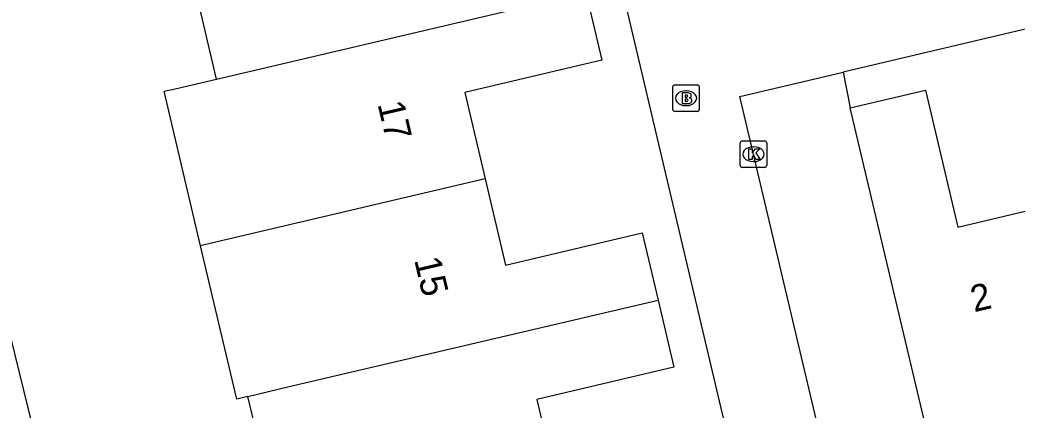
# Model space of a CAD drawing. Extents: x 158038 to 159242, y 380133 to 381214.
# Drawn here: x 158874.83 to 158912.45, y 380769.54 to 380784.26 of the extents above; entities that cross this region are included whole.
import ezdxf

# ---------------------------------------------------------------- set-up
doc = ezdxf.new("R2010")
doc.units = 0
for name, color, linetype in [('IMGEO_Brandkraan', 7, 'Continuous'), ('IMGEO_Groenvoorziening', 7, 'Continuous'), ('IMGEO_Kolk', 7, 'Continuous'), ('IMGEO_Pand', 7, 'Continuous'), ('IMGEO_Pand_nummerreeks', 7, 'Continuous'), ('IMGEO_Voetpad_open', 7, 'Continuous')]:
    doc.layers.add(name, color=color, linetype=linetype)

msp = doc.modelspace()

# ---------------------------------------------------------------- linework, layer by layer
at = {"layer": 'IMGEO_Brandkraan'}
for p, q in [((158899.459, 380780.879), (158899.459, 380781.731)), ((158899.534, 380781.805), (158900.386, 380781.805)), ((158899.947, 380781.585), (158899.972, 380781.585)), ((158900.46, 380781.731), (158900.46, 380780.879)), ((158899.97, 380781.025), (158899.945, 380781.025)), ((158900.386, 380780.805), (158899.534, 380780.805))]:
    msp.add_line(p, q, dxfattribs=at)
for points in [[(158899.459, 380780.879), (158899.459, 380781.731)], [(158899.534, 380781.805), (158900.386, 380781.805)], [(158900.46, 380781.731), (158900.46, 380780.879)], [(158899.807, 380781.505), (158899.807, 380781.105), (158900.02, 380781.105)], [(158900.038, 380781.505), (158899.807, 380781.505)], [(158899.986, 380781.424), (158899.932, 380781.424), (158899.932, 380781.348)], [(158899.932, 380781.348), (158899.985, 380781.348)], [(158899.994, 380781.272), (158899.932, 380781.272), (158899.932, 380781.191)], [(158899.932, 380781.191), (158899.994, 380781.191)], [(158900.386, 380780.805), (158899.534, 380780.805)]]:
    msp.add_lwpolyline(points, dxfattribs=at)
for centre, radius, start, end in [((158899.536, 380781.729), 0.0765, 91.552, 178.448), ((158899.536, 380781.729), 0.0765, 91.552, 178.448), ((158900.384, 380781.729), 0.0765, 1.552, 88.448), ((158900.384, 380781.729), 0.0765, 1.552, 88.448), ((158899.987, 380781.386), 0.0379, 267.8285, 90.9355), ((158899.995, 380781.231), 0.0404, 269.8759, 90.5077), ((158900.042, 380781.36), 0.145, 59.4692, 91.5367), ((158900.067, 380781.407), 0.0922, 285.5137, 58.1501), ((158900.072, 380781.215), 0.105, 301.3115, 78.989), ((158899.536, 380780.881), 0.0765, 181.552, 268.448), ((158899.536, 380780.881), 0.0765, 181.552, 268.448), ((158900.026, 380781.356), 0.251, 268.6676, 293.5347), ((158900.384, 380780.881), 0.0765, 271.552, 358.448), ((158900.384, 380780.881), 0.0765, 271.552, 358.448)]:
    msp.add_arc(centre, radius, start, end, dxfattribs=at)
for centre, major_axis, ratio, start_param, end_param in [((158899.946, 380781.305), (-0.387, 0.002), 0.722429, 4.712389, 7.853982), ((158899.971, 380781.305), (-0.39, 0.002), 0.717154, 1.570796, 4.712389)]:
    msp.add_ellipse(centre, major_axis=major_axis, ratio=ratio, start_param=start_param, end_param=end_param, dxfattribs=at)
at = {"layer": 'IMGEO_Groenvoorziening'}
msp.add_lwpolyline([(158905.885, 380782.294), (158906.156, 380780.939)], dxfattribs=at)
at = {"layer": 'IMGEO_Kolk'}
for p, q in [((158902.006, 380778.767), (158902.006, 380779.619)), ((158902.081, 380779.693), (158902.933, 380779.693)), ((158902.494, 380779.473), (158902.519, 380779.473)), ((158903.007, 380779.619), (158903.007, 380778.767)), ((158902.933, 380778.693), (158902.081, 380778.693)), ((158902.517, 380778.913), (158902.492, 380778.913))]:
    msp.add_line(p, q, dxfattribs=at)
for points in [[(158902.006, 380778.767), (158902.006, 380779.619)], [(158902.081, 380779.693), (158902.933, 380779.693)], [(158902.327, 380779.393), (158902.45, 380779.393), (158902.45, 380779.242), (158902.58, 380779.393), (158902.744, 380779.393), (158902.598, 380779.242), (158902.751, 380778.993), (158902.599, 380778.993), (158902.514, 380779.157), (158902.45, 380779.09), (158902.45, 380778.993), (158902.327, 380778.993), (158902.327, 380779.393)], [(158903.007, 380779.619), (158903.007, 380778.767)], [(158902.933, 380778.693), (158902.081, 380778.693)]]:
    msp.add_lwpolyline(points, dxfattribs=at)
for centre, start, end in [((158902.083, 380779.617), 91.552, 178.448), ((158902.083, 380779.617), 91.552, 178.448), ((158902.931, 380779.617), 1.552, 88.448), ((158902.931, 380779.617), 1.552, 88.448), ((158902.083, 380778.769), 181.552, 268.448), ((158902.083, 380778.769), 181.552, 268.448), ((158902.931, 380778.769), 271.552, 358.448), ((158902.931, 380778.769), 271.552, 358.448)]:
    msp.add_arc(centre, 0.0765, start, end, dxfattribs=at)
for centre, major_axis, ratio, start_param, end_param in [((158902.493, 380779.193), (-0.387, 0.002), 0.722429, 4.712389, 7.853982), ((158902.518, 380779.193), (-0.39, 0.002), 0.717154, 1.570796, 4.712389)]:
    msp.add_ellipse(centre, major_axis=major_axis, ratio=ratio, start_param=start_param, end_param=end_param, dxfattribs=at)
at = {"layer": 'IMGEO_Pand'}
for points in [[(158882.245, 380782.03), (158881.283, 380786.11), (158879.704, 380785.738), (158879.285, 380787.517)], [(158882.245, 380782.03), (158896.179, 380785.305)], [(158896.179, 380785.305), (158896.783, 380782.74), (158891.611, 380781.521), (158892.379, 380778.262)], [(158881.642, 380775.739), (158880.27, 380781.566), (158880.682, 380781.663), (158882.245, 380782.03)], [(158906.156, 380780.939), (158908.99, 380781.61), (158910.214, 380776.444), (158913.502, 380777.223)], [(158909.385, 380767.31), (158906.156, 380780.939)], [(158892.379, 380778.262), (158882.054, 380775.836), (158881.642, 380775.739)], [(158892.379, 380778.262), (158893.146, 380775.007), (158898.305, 380776.223), (158898.902, 380773.69)], [(158883.43, 380770.054), (158883.004, 380769.954), (158881.642, 380775.739)], [(158883.43, 380770.054), (158884.988, 380770.42), (158898.902, 380773.69)], [(158898.902, 380773.69), (158899.499, 380771.156), (158894.324, 380769.937), (158895.11, 380766.602)], [(158884.826, 380764.185), (158884.406, 380765.969), (158883.43, 380770.054)]]:
    msp.add_lwpolyline(points, dxfattribs=at)
at = {"layer": 'IMGEO_Voetpad_open'}
for points in [[(158909.995, 380732.712), (158909.462, 380734.97), (158905.914, 380750), (158892.226, 380807.981)], [(158874.17, 380767.611), (158875.81, 380760.943), (158877.184, 380761.281), (158875.824, 380766.809), (158871.221, 380785.526), (158870.22, 380789.596), (158867.171, 380801.993)], [(158924.8, 380786.765), (158905.885, 380782.294)], [(158909.385, 380767.31), (158904.928, 380768.932), (158901.994, 380781.374), (158905.885, 380782.294)]]:
    msp.add_lwpolyline(points, dxfattribs=at)

# ---------------------------------------------------------------- texts
at = {"layer": 'IMGEO_Pand_nummerreeks'}
for s, rotation, p in [('17', 283.2351, (158888.315, 380781.086)), ('15', 283.2351, (158889.698, 380775.205)), ('2', 13.4645, (158910.829, 380773.225))]:
    msp.add_text(s, height=1, rotation=rotation, dxfattribs=at).set_placement(p)

doc.saveas('drawing.dxf')
